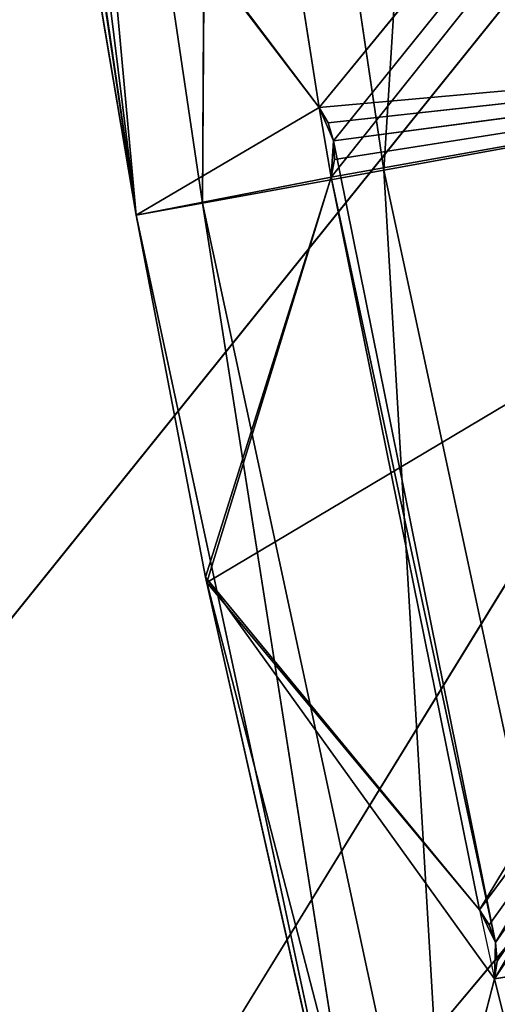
# Model space of a CAD drawing. Extents: x 186 to 416, y 0 to 124.
# Tile 720 of 1056: x 308.697 to 309.646, y 31.761 to 33.715. Entities that reach past the tile are written whole.
import ezdxf

# ---------------------------------------------------------------- set-up
doc = ezdxf.new("R2010")
doc.units = 0
doc.header["$LTSCALE"] = 25.4
doc.layers.get('0').update_dxf_attribs({"color": 13, "linetype": 'CONTINUOUS'})

# ---------------------------------------------------------------- blocks, each defined once
blk = doc.blocks.new('PILLS-I-PLAFON-8266-8272_0')
at = {"color": 250}
for p, q in [((123.3948, 30.1596, 91.993), (139.85, 30.1596, 71.5607)), ((123.3948, 30.1596, 91.993), (139.85, 30.1596, 71.5607)), ((122.9289, 29.1596, 94.3556), (129.0428, 29.1596, 87.0932)), ((122.9289, 29.1596, 94.3556), (129.0428, 29.1596, 87.0932)), ((122.9289, 29.1596, 94.3556), (128.0689, 29.1596, 86.0117)), ((122.9289, 29.1596, 94.3556), (128.0689, 29.1596, 86.0117))]:
    blk.add_line(p, q, dxfattribs=at)
at = {"color": 0}
for p, q in [((124.8349, 14.4164, 90.7562), (124.3429, 14.2825, 90.8455)), ((124.8349, 14.4164, 90.7562), (124.3429, 14.2825, 90.8455)), ((124.4923, 14.4164, 88.4514), (124.3429, 14.2825, 90.8455)), ((124.4923, 14.4164, 88.4514), (124.3429, 14.2825, 90.8455)), ((124.3429, 14.2825, 90.8455), (123.9828, 13.9164, 90.9109)), ((124.3429, 14.2825, 90.8455), (123.9828, 13.9164, 90.9109)), ((123.9956, 14.2825, 88.509), (123.9828, 13.9164, 90.9109)), ((123.9956, 14.2825, 88.509), (123.9828, 13.9164, 90.9109)), ((124.3429, 14.2825, 90.8455), (123.9956, 14.2825, 88.509)), ((124.3429, 14.2825, 90.8455), (123.9956, 14.2825, 88.509)), ((124.8392, 14.2825, 93.155), (124.3429, 14.2825, 90.8455)), ((124.3429, 14.2825, 90.8455), (124.484, 13.9164, 93.2433)), ((124.3429, 14.2825, 90.8455), (124.484, 13.9164, 93.2433)), ((124.8392, 14.2825, 93.155), (124.3429, 14.2825, 90.8455)), ((123.9828, 13.9164, 90.9109), (123.632, 13.9164, 88.5512)), ((123.632, 13.9164, 88.5512), (123.851, 13.4164, 90.9349)), ((123.632, 13.9164, 88.5512), (123.851, 13.4164, 90.9349)), ((123.9828, 13.9164, 90.9109), (123.632, 13.9164, 88.5512)), ((123.9828, 13.9164, 90.9109), (123.851, 13.4164, 90.9349)), ((123.9828, 13.9164, 90.9109), (123.851, 13.4164, 90.9349)), ((124.484, 13.9164, 93.2433), (123.9828, 13.9164, 90.9109)), ((123.9828, 13.9164, 90.9109), (124.354, 13.4164, 93.2757)), ((123.9828, 13.9164, 90.9109), (124.354, 13.4164, 93.2757)), ((124.484, 13.9164, 93.2433), (123.9828, 13.9164, 90.9109)), ((123.3348, 7.4164, 86.7776), (123.851, 13.4164, 90.9349)), ((123.3348, 7.4164, 86.7776), (123.851, 13.4164, 90.9349)), ((123.851, 13.4164, 90.9349), (123.4823, 7.4164, 88.4205)), ((123.851, 13.4164, 90.9349), (123.4823, 7.4164, 88.4205)), ((123.851, 13.4164, 90.9349), (123.4989, 13.4164, 88.5666)), ((123.851, 13.4164, 90.9349), (123.4989, 13.4164, 88.5666)), ((123.6994, 7.4164, 90.0382), (123.851, 13.4164, 90.9349)), ((123.6994, 7.4164, 90.0382), (123.851, 13.4164, 90.9349)), ((123.851, 7.4164, 90.9349), (123.851, 13.4164, 90.9349)), ((123.851, 7.4164, 90.9349), (123.851, 13.4164, 90.9349)), ((123.851, 7.4164, 90.9349), (124.354, 13.4164, 93.2757)), ((124.354, 13.4164, 93.2757), (123.851, 13.4164, 90.9349)), ((123.851, 7.4164, 90.9349), (124.354, 13.4164, 93.2757)), ((124.354, 13.4164, 93.2757), (123.851, 13.4164, 90.9349)), ((123.9887, 7.4164, 91.6532), (124.354, 13.4164, 93.2757)), ((123.9887, 7.4164, 91.6532), (124.354, 13.4164, 93.2757)), ((123.9887, 7.4164, 91.6532), (125.006, 13.4164, 95.5794)), ((123.9887, 7.4164, 91.6532), (125.006, 13.4164, 95.5794)), ((123.6994, 7.4164, 90.0382), (123.851, 7.4164, 90.9349)), ((124.2143, 7.4164, 90.7212), (123.6994, 7.2941, 90.0382)), ((124.2143, 7.4164, 90.7212), (123.6994, 7.2941, 90.0382)), ((124.2143, 7.4164, 90.7212), (123.6994, 7.4164, 90.0382)), ((123.6994, 7.4164, 90.0382), (123.851, 7.4164, 90.9349)), ((124.2143, 7.4164, 90.7212), (123.6994, 7.4164, 90.0382)), ((123.851, 7.4164, 90.9349), (123.9887, 7.4164, 91.6532)), ((123.851, 7.4164, 90.9349), (123.9887, 7.4164, 91.6532)), ((123.851, 7.4164, 90.9349), (124.2385, 7.4164, 90.8593)), ((123.851, 7.4164, 90.9349), (124.2385, 7.4164, 90.8593)), ((123.851, 7.4164, 90.9349), (124.2143, 7.4164, 90.7212)), ((123.851, 7.4164, 90.9349), (124.2143, 7.4164, 90.7212)), ((123.9887, 7.4164, 91.6532), (124.3516, 7.4164, 93.266)), ((124.5329, 7.4164, 92.3137), (123.9887, 7.2941, 91.6532)), ((124.5329, 7.4164, 92.3137), (123.9887, 7.2941, 91.6532)), ((124.5329, 7.4164, 92.3137), (123.9887, 7.4164, 91.6532)), ((123.9887, 7.2941, 91.6532), (123.9887, 7.4164, 91.6532)), ((123.9887, 7.4164, 91.6532), (124.3516, 7.4164, 93.266)), ((123.9887, 7.4164, 91.6532), (124.5631, 7.4164, 92.4506)), ((123.9887, 7.4164, 91.6532), (124.5631, 7.4164, 92.4506)), ((124.5329, 7.4164, 92.3137), (123.9887, 7.4164, 91.6532)), ((124.2385, 7.2941, 90.8593), (123.9887, 7.4164, 91.6532)), ((123.9887, 7.4164, 91.6532), (124.2385, 7.4164, 90.8593)), ((124.2385, 7.2941, 90.8593), (123.9887, 7.4164, 91.6532)), ((123.9887, 7.2941, 91.6532), (123.9887, 7.4164, 91.6532)), ((123.9887, 7.4164, 91.6532), (124.2385, 7.4164, 90.8593)), ((124.2143, 7.2941, 90.7212), (124.2432, 7.4164, 90.7873)), ((124.2432, 7.4164, 90.7873), (124.2143, 7.4164, 90.7212)), ((124.2143, 7.4164, 90.7212), (124.2143, 7.2941, 90.7212)), ((124.2385, 7.4164, 90.8593), (124.2143, 7.4164, 90.7212)), ((124.2432, 7.2941, 90.7873), (124.2385, 7.4164, 90.8593)), ((124.2385, 7.4164, 90.8593), (124.2432, 7.4164, 90.7873)), ((124.2385, 7.4164, 90.8593), (124.2385, 7.2941, 90.8593)), ((124.2432, 7.2941, 90.7873), (124.2432, 7.4164, 90.7873)), ((124.5631, 7.2941, 92.4506), (124.3516, 7.4164, 93.266)), ((124.3516, 7.4164, 93.266), (124.5631, 7.4164, 92.4506)), ((124.5631, 7.2941, 92.4506), (124.3516, 7.4164, 93.266)), ((124.3516, 7.4164, 93.266), (124.5631, 7.4164, 92.4506)), ((124.5329, 7.2941, 92.3137), (124.5647, 7.4164, 92.3784)), ((124.5647, 7.4164, 92.3784), (124.5329, 7.4164, 92.3137)), ((124.5329, 7.4164, 92.3137), (124.5329, 7.2941, 92.3137)), ((124.5329, 7.4164, 92.3137), (124.5631, 7.4164, 92.4506)), ((124.5647, 7.2941, 92.3784), (124.5631, 7.4164, 92.4506)), ((124.5631, 7.4164, 92.4506), (124.5647, 7.4164, 92.3784)), ((124.5631, 7.4164, 92.4506), (124.5631, 7.2941, 92.4506)), ((124.5647, 7.2941, 92.3784), (124.5647, 7.4164, 92.3784)), ((124.2143, 7.2941, 90.7212), (123.6994, 7.2941, 90.0382)), ((124.2143, 7.2941, 90.7212), (123.6994, 7.2941, 90.0382)), ((123.9887, 7.2941, 91.6532), (124.5329, 7.2941, 92.3137)), ((123.9887, 7.2941, 91.6532), (124.2385, 7.2941, 90.8593)), ((123.9887, 7.2941, 91.6532), (124.5329, 7.2941, 92.3137)), ((123.9887, 7.2941, 91.6532), (124.2385, 7.2941, 90.8593)), ((129.1248, 7.2941, 84.7305), (124.2143, 7.2941, 90.7212)), ((129.1248, 7.2941, 84.7305), (124.2143, 7.2941, 90.7212)), ((124.2432, 7.2941, 90.7873), (124.2143, 7.2941, 90.7212)), ((124.2385, 7.2941, 90.8593), (124.5329, 7.2941, 92.3137)), ((124.2385, 7.2941, 90.8593), (124.5329, 7.2941, 92.3137)), ((124.2385, 7.2941, 90.8593), (124.5647, 7.2941, 92.3784)), ((124.2385, 7.2941, 90.8593), (124.5647, 7.2941, 92.3784)), ((124.2385, 7.2941, 90.8593), (124.2432, 7.2941, 90.7873)), ((124.2432, 7.2941, 90.7873), (124.5647, 7.2941, 92.3784)), ((124.2432, 7.2941, 90.7873), (124.5647, 7.2941, 92.3784)), ((124.2432, 7.2941, 90.7873), (129.1248, 7.2941, 84.7305)), ((124.2432, 7.2941, 90.7873), (129.1248, 7.2941, 84.7305)), ((124.3516, 7.2941, 93.266), (124.5631, 7.2941, 92.4506)), ((124.3516, 7.2941, 93.266), (124.5631, 7.2941, 92.4506)), ((124.5647, 7.2941, 92.3784), (124.5329, 7.2941, 92.3137)), ((124.5631, 7.2941, 92.4506), (138.4654, 7.2941, 90.1486)), ((124.5631, 7.2941, 92.4506), (138.4654, 7.2941, 90.1486)), ((124.5631, 7.2941, 92.4506), (129.1248, 7.2941, 84.7305)), ((124.5631, 7.2941, 92.4506), (129.1248, 7.2941, 84.7305)), ((124.5631, 7.2941, 92.4506), (124.5647, 7.2941, 92.3784)), ((129.1248, 7.2941, 84.7305), (124.5647, 7.2941, 92.3784)), ((129.1248, 7.2941, 84.7305), (124.5647, 7.2941, 92.3784))]:
    blk.add_line(p, q, dxfattribs=at)
at = {"color": 7}
for p, q in [((123.7009, 7.0619, 90.0479), (124.2143, 7.0619, 90.7212)), ((124.2143, 2.021, 90.7212), (123.7009, 7.0619, 90.0479)), ((124.2143, 2.021, 90.7212), (123.7009, 7.0619, 90.0479)), ((123.7009, 7.0619, 90.0479), (124.2143, 7.0619, 90.7212)), ((123.9909, 7.0619, 91.6641), (124.2385, 7.0619, 90.8593)), ((123.9909, 7.0619, 91.6641), (124.5329, 7.0619, 92.3137)), ((124.5329, 2.0214, 92.3137), (123.9909, 7.0619, 91.6641)), ((123.9909, 7.0619, 91.6641), (123.9909, 2.4164, 91.6641)), ((124.5329, 2.0214, 92.3137), (123.9909, 7.0619, 91.6641)), ((123.9909, 7.0619, 91.6641), (124.5329, 7.0619, 92.3137)), ((123.9909, 2.4164, 91.6641), (124.2385, 7.0619, 90.8593)), ((123.9909, 2.4164, 91.6641), (124.2385, 7.0619, 90.8593)), ((123.9909, 7.0619, 91.6641), (123.9909, 2.4164, 91.6641)), ((123.9909, 7.0619, 91.6641), (124.2385, 7.0619, 90.8593)), ((124.2143, 7.0619, 90.7212), (124.2432, 7.0619, 90.7873)), ((129.1248, 7.0619, 84.7305), (124.2143, 7.0619, 90.7212)), ((129.1248, 7.0619, 84.7305), (124.2143, 7.0619, 90.7212)), ((124.2143, 7.0619, 90.7212), (124.2432, 7.0619, 90.7873)), ((124.2143, 7.0619, 90.7212), (124.2324, 2.0086, 90.7517)), ((124.2143, 7.0619, 90.7212), (124.2324, 2.0086, 90.7517)), ((124.2143, 7.0619, 90.7212), (124.2143, 2.021, 90.7212)), ((124.2143, 7.0619, 90.7212), (124.2143, 2.021, 90.7212)), ((124.2432, 7.0619, 90.7873), (124.2324, 2.0086, 90.7517)), ((124.2432, 7.0619, 90.7873), (124.2324, 2.0086, 90.7517)), ((124.2432, 7.0619, 90.7873), (124.2385, 7.0619, 90.8593)), ((124.2385, 7.0619, 90.8593), (129.1248, 7.0619, 84.7305)), ((124.5329, 7.0619, 92.3137), (124.2385, 7.0619, 90.8593)), ((124.5329, 7.0619, 92.3137), (124.2385, 7.0619, 90.8593)), ((124.2385, 7.0619, 90.8593), (129.1248, 7.0619, 84.7305)), ((124.2385, 7.0619, 90.8593), (124.2385, 2.0216, 90.8593)), ((124.2385, 7.0619, 90.8593), (124.2385, 2.0216, 90.8593)), ((124.2385, 7.0619, 90.8593), (124.2451, 2.0089, 90.8245)), ((124.2385, 7.0619, 90.8593), (124.2451, 2.0089, 90.8245)), ((124.2432, 7.0619, 90.7873), (124.2385, 7.0619, 90.8593)), ((124.2432, 7.0619, 90.7873), (129.1248, 7.0619, 84.7305)), ((124.2432, 7.0619, 90.7873), (129.1248, 7.0619, 84.7305)), ((124.2432, 7.0619, 90.7873), (124.2451, 2.0089, 90.8245)), ((124.2432, 7.0619, 90.7873), (124.2451, 2.0089, 90.8245)), ((124.2432, 7.0619, 90.7873), (124.2432, 2.0042, 90.7873)), ((124.2432, 7.0619, 90.7873), (124.2432, 2.0042, 90.7873)), ((124.5631, 7.0619, 92.4506), (124.3516, 7.0619, 93.266)), ((124.3516, 2.4164, 93.266), (124.5631, 7.0619, 92.4506)), ((124.3516, 2.4164, 93.266), (124.5631, 7.0619, 92.4506)), ((124.5631, 7.0619, 92.4506), (124.3516, 7.0619, 93.266)), ((124.5329, 7.0619, 92.3137), (129.1248, 7.0619, 84.7305)), ((124.5329, 7.0619, 92.3137), (129.1248, 7.0619, 84.7305)), ((124.5329, 7.0619, 92.3137), (124.5647, 7.0619, 92.3784)), ((124.5329, 7.0619, 92.3137), (124.5647, 7.0619, 92.3784)), ((124.5329, 7.0619, 92.3137), (124.5523, 2.0089, 92.3434)), ((124.5329, 7.0619, 92.3137), (124.5523, 2.0089, 92.3434)), ((124.5329, 7.0619, 92.3137), (124.5329, 2.0214, 92.3137)), ((124.5329, 7.0619, 92.3137), (124.5329, 2.0214, 92.3137)), ((124.5647, 7.0619, 92.3784), (124.5523, 2.0089, 92.3434)), ((124.5647, 7.0619, 92.3784), (124.5523, 2.0089, 92.3434)), ((124.5647, 7.0619, 92.3784), (124.5631, 7.0619, 92.4506)), ((124.5631, 7.0619, 92.4506), (129.1248, 7.0619, 84.7305)), ((124.5631, 7.0619, 92.4506), (129.1248, 7.0619, 84.7305)), ((124.5631, 7.0619, 92.4506), (138.4654, 7.0619, 90.1486)), ((124.5631, 7.0619, 92.4506), (138.4654, 7.0619, 90.1486)), ((124.5631, 7.0619, 92.4506), (124.5631, 2.022, 92.4506)), ((124.5631, 7.0619, 92.4506), (124.5631, 2.022, 92.4506)), ((124.5631, 7.0619, 92.4506), (124.5682, 2.0093, 92.4155)), ((124.5631, 7.0619, 92.4506), (124.5682, 2.0093, 92.4155)), ((124.5647, 7.0619, 92.3784), (124.5631, 7.0619, 92.4506)), ((124.5647, 7.0619, 92.3784), (129.1248, 7.0619, 84.7305)), ((124.5647, 7.0619, 92.3784), (129.1248, 7.0619, 84.7305)), ((124.5647, 7.0619, 92.3784), (124.5682, 2.0093, 92.4155)), ((124.5647, 7.0619, 92.3784), (124.5682, 2.0093, 92.4155)), ((124.5647, 7.0619, 92.3784), (124.5647, 2.0045, 92.3784)), ((124.5647, 7.0619, 92.3784), (124.5647, 2.0045, 92.3784)), ((124.2143, 2.021, 90.7212), (123.7009, 2.4164, 90.0479)), ((124.2143, 2.021, 90.7212), (123.7009, 2.4164, 90.0479)), ((123.9909, 2.4164, 91.6641), (124.2385, 2.0216, 90.8593)), ((125.8188, 0.4164, 90.5775), (123.9909, 2.4164, 91.6641)), ((125.8188, 0.4164, 90.5775), (123.9909, 2.4164, 91.6641)), ((124.5329, 2.0214, 92.3137), (123.9909, 2.4164, 91.6641)), ((124.5329, 2.0214, 92.3137), (123.9909, 2.4164, 91.6641)), ((123.9909, 2.4164, 91.6641), (124.2385, 2.0216, 90.8593)), ((124.3516, 2.4164, 93.266), (124.5631, 2.022, 92.4506)), ((124.3516, 2.4164, 93.266), (124.5631, 2.022, 92.4506)), ((124.2143, 2.021, 90.7212), (123.9841, 2.0213, 89.2553)), ((124.2143, 2.021, 90.7212), (123.9841, 2.0213, 89.2553)), ((124.2324, 2.0086, 90.7517), (124.2143, 2.021, 90.7212)), ((124.2143, 2.021, 90.7212), (125.8188, 0.4164, 90.5775)), ((124.2143, 2.021, 90.7212), (125.8188, 0.4164, 90.5775)), ((124.2324, 2.0086, 90.7517), (124.2143, 2.021, 90.7212)), ((125.8188, 0.4164, 90.5775), (124.2385, 2.0216, 90.8593)), ((124.2385, 2.0216, 90.8593), (124.2451, 2.0089, 90.8245)), ((125.8188, 0.4164, 90.5775), (124.2385, 2.0216, 90.8593)), ((124.2385, 2.0216, 90.8593), (124.2451, 2.0089, 90.8245)), ((125.8188, 0.4164, 90.5775), (124.5329, 2.0214, 92.3137)), ((125.8188, 0.4164, 90.5775), (124.5329, 2.0214, 92.3137)), ((124.5523, 2.0089, 92.3434), (124.5329, 2.0214, 92.3137)), ((124.5523, 2.0089, 92.3434), (124.5329, 2.0214, 92.3137)), ((124.5631, 2.022, 92.4506), (124.9212, 2.0218, 93.8906)), ((124.5631, 2.022, 92.4506), (124.9212, 2.0218, 93.8906)), ((124.5631, 2.022, 92.4506), (125.8188, 0.4164, 90.5775)), ((124.5631, 2.022, 92.4506), (124.5682, 2.0093, 92.4155)), ((124.5631, 2.022, 92.4506), (125.8188, 0.4164, 90.5775)), ((124.5631, 2.022, 92.4506), (124.5682, 2.0093, 92.4155)), ((124.2432, 2.0042, 90.7873), (124.2324, 2.0086, 90.7517)), ((124.2324, 2.0086, 90.7517), (125.8188, 0.4164, 90.5775)), ((124.2324, 2.0086, 90.7517), (125.8188, 0.4164, 90.5775)), ((124.2432, 2.0042, 90.7873), (124.2324, 2.0086, 90.7517)), ((124.2451, 2.0089, 90.8245), (124.2432, 2.0042, 90.7873)), ((124.2451, 2.0089, 90.8245), (124.2432, 2.0042, 90.7873)), ((124.2432, 2.0042, 90.7873), (125.8188, 0.4164, 90.5775)), ((124.2432, 2.0042, 90.7873), (125.8188, 0.4164, 90.5775)), ((125.8188, 0.4164, 90.5775), (124.2451, 2.0089, 90.8245)), ((125.8188, 0.4164, 90.5775), (124.2451, 2.0089, 90.8245)), ((124.5647, 2.0045, 92.3784), (124.5523, 2.0089, 92.3434)), ((124.5523, 2.0089, 92.3434), (125.8188, 0.4164, 90.5775)), ((124.5523, 2.0089, 92.3434), (125.8188, 0.4164, 90.5775)), ((124.5647, 2.0045, 92.3784), (124.5523, 2.0089, 92.3434)), ((124.5682, 2.0093, 92.4155), (124.5647, 2.0045, 92.3784)), ((124.5682, 2.0093, 92.4155), (124.5647, 2.0045, 92.3784)), ((124.5647, 2.0045, 92.3784), (125.8188, 0.4164, 90.5775)), ((124.5647, 2.0045, 92.3784), (125.8188, 0.4164, 90.5775)), ((124.5682, 2.0093, 92.4155), (125.8188, 0.4164, 90.5775)), ((124.5682, 2.0093, 92.4155), (125.8188, 0.4164, 90.5775))]:
    blk.add_line(p, q, dxfattribs=at)
at = {"color": 250}
mesh = blk.add_polyface(dxfattribs=at)
corners = [(123.3948, 30.1596, 91.993), (139.85, 30.1596, 71.5607), (122.8459, 30.1596, 88.5777)]
mesh.append_faces([[corners[k] for k in face] for face in [(0, 1, 2)]], dxfattribs={"color": 250})
mesh = blk.add_polyface(dxfattribs=at)
corners = [(124.252, 30.1596, 95.3442), (139.85, 30.1596, 71.5607), (123.3948, 30.1596, 91.993)]
mesh.append_faces([[corners[k] for k in face] for face in [(0, 1, 2)]], dxfattribs={"color": 250})
mesh = blk.add_polyface(dxfattribs=at)
corners = [(123.5199, 30.0074, 95.5674), (124.252, 30.1596, 95.3442), (123.3948, 30.1596, 91.993)]
mesh.append_faces([[corners[k] for k in face] for face in [(0, 1, 2)]], dxfattribs={"color": 250})
mesh = blk.add_polyface(dxfattribs=at)
corners = [(125.4104, 30.1596, 98.6036), (139.85, 30.1596, 71.5607), (124.252, 30.1596, 95.3442)]
mesh.append_faces([[corners[k] for k in face] for face in [(0, 1, 2)]], dxfattribs={"color": 250})
mesh = blk.add_polyface(dxfattribs=at)
corners = [(122.9289, 29.1596, 94.3556), (121.9336, 29.1596, 89.3522), (128.0689, 29.1596, 86.0117)]
mesh.append_faces([[corners[k] for k in face] for face in [(0, 1, 2)]], dxfattribs={"color": 250})
mesh = blk.add_polyface(dxfattribs=at)
corners = [(124.5687, 29.1596, 99.1863), (122.9289, 29.1596, 94.3556), (129.0428, 29.1596, 87.0932)]
mesh.append_faces([[corners[k] for k in face] for face in [(0, 1, 2)]], dxfattribs={"color": 250})
mesh = blk.add_polyface(dxfattribs=at)
corners = [(122.9289, 29.1596, 94.3556), (128.0689, 29.1596, 86.0117), (129.0428, 29.1596, 87.0932)]
mesh.append_faces([[corners[k] for k in face] for face in [(0, 1, 2)]], dxfattribs={"color": 250})
at = {"color": 0}
mesh = blk.add_polyface(dxfattribs=at)
corners = [(124.3429, 14.2825, 90.8455), (124.4923, 14.4164, 88.4514), (123.9956, 14.2825, 88.509)]
mesh.append_faces([[corners[k] for k in face] for face in [(0, 1, 2)]], dxfattribs={"color": 0})
mesh = blk.add_polyface(dxfattribs=at)
corners = [(146.6314, 14.4164, 105.7541), (124.3572, 14.4164, 81.4718), (124.2529, 14.4164, 83.7996)]
mesh.append_faces([[corners[k] for k in face] for face in [(0, 1, 2)]], dxfattribs={"color": 0})
mesh = blk.add_polyface(dxfattribs=at)
corners = [(146.6314, 14.4164, 105.7541), (124.2529, 14.4164, 83.7996), (124.298, 14.4164, 86.1293)]
mesh.append_faces([[corners[k] for k in face] for face in [(0, 1, 2)]], dxfattribs={"color": 0})
mesh = blk.add_polyface(dxfattribs=at)
corners = [(146.6314, 14.4164, 105.7541), (124.298, 14.4164, 86.1293), (124.4923, 14.4164, 88.4514)]
mesh.append_faces([[corners[k] for k in face] for face in [(0, 1, 2)]], dxfattribs={"color": 0})
mesh = blk.add_polyface(dxfattribs=at)
corners = [(124.8392, 14.2825, 93.155), (124.8349, 14.4164, 90.7562), (124.3429, 14.2825, 90.8455)]
mesh.append_faces([[corners[k] for k in face] for face in [(0, 1, 2)]], dxfattribs={"color": 0})
mesh = blk.add_polyface(dxfattribs=at)
corners = [(124.3429, 14.2825, 90.8455), (124.8349, 14.4164, 90.7562), (124.4923, 14.4164, 88.4514)]
mesh.append_faces([[corners[k] for k in face] for face in [(0, 1, 2)]], dxfattribs={"color": 0})
mesh = blk.add_polyface(dxfattribs=at)
corners = [(146.6314, 14.4164, 105.7541), (124.6104, 14.4164, 79.1555), (124.3572, 14.4164, 81.4718)]
mesh.append_faces([[corners[k] for k in face] for face in [(0, 1, 2)]], dxfattribs={"color": 0})
mesh = blk.add_polyface(dxfattribs=at)
corners = [(146.6314, 14.4164, 105.7541), (124.4923, 14.4164, 88.4514), (124.8349, 14.4164, 90.7562)]
mesh.append_faces([[corners[k] for k in face] for face in [(0, 1, 2)]], dxfattribs={"color": 0})
mesh = blk.add_polyface(dxfattribs=at)
corners = [(123.9828, 13.9164, 90.9109), (123.9956, 14.2825, 88.509), (123.632, 13.9164, 88.5512)]
mesh.append_faces([[corners[k] for k in face] for face in [(0, 1, 2)]], dxfattribs={"color": 0})
mesh = blk.add_polyface(dxfattribs=at)
corners = [(124.484, 13.9164, 93.2433), (124.3429, 14.2825, 90.8455), (123.9828, 13.9164, 90.9109)]
mesh.append_faces([[corners[k] for k in face] for face in [(0, 1, 2)]], dxfattribs={"color": 0})
mesh = blk.add_polyface(dxfattribs=at)
corners = [(123.9828, 13.9164, 90.9109), (124.3429, 14.2825, 90.8455), (123.9956, 14.2825, 88.509)]
mesh.append_faces([[corners[k] for k in face] for face in [(0, 1, 2)]], dxfattribs={"color": 0})
mesh = blk.add_polyface(dxfattribs=at)
corners = [(124.484, 13.9164, 93.2433), (124.8392, 14.2825, 93.155), (124.3429, 14.2825, 90.8455)]
mesh.append_faces([[corners[k] for k in face] for face in [(0, 1, 2)]], dxfattribs={"color": 0})
mesh = blk.add_polyface(dxfattribs=at)
corners = [(123.632, 13.9164, 88.5512), (123.4989, 13.4164, 88.5666), (123.851, 13.4164, 90.9349)]
mesh.append_faces([[corners[k] for k in face] for face in [(0, 1, 2)]], dxfattribs={"color": 0})
mesh = blk.add_polyface(dxfattribs=at)
corners = [(123.632, 13.9164, 88.5512), (123.851, 13.4164, 90.9349), (123.9828, 13.9164, 90.9109)]
mesh.append_faces([[corners[k] for k in face] for face in [(0, 1, 2)]], dxfattribs={"color": 0})
mesh = blk.add_polyface(dxfattribs=at)
corners = [(123.9828, 13.9164, 90.9109), (123.851, 13.4164, 90.9349), (124.354, 13.4164, 93.2757)]
mesh.append_faces([[corners[k] for k in face] for face in [(0, 1, 2)]], dxfattribs={"color": 0})
mesh = blk.add_polyface(dxfattribs=at)
corners = [(123.9828, 13.9164, 90.9109), (124.354, 13.4164, 93.2757), (124.484, 13.9164, 93.2433)]
mesh.append_faces([[corners[k] for k in face] for face in [(0, 1, 2)]], dxfattribs={"color": 0})
mesh = blk.add_polyface(dxfattribs=at)
corners = [(123.4989, 13.4164, 88.5666), (123.3348, 7.4164, 86.7776), (123.851, 13.4164, 90.9349)]
mesh.append_faces([[corners[k] for k in face] for face in [(0, 1, 2)]], dxfattribs={"color": 0})
mesh = blk.add_polyface(dxfattribs=at)
corners = [(123.851, 13.4164, 90.9349), (123.3348, 7.4164, 86.7776), (123.4823, 7.4164, 88.4205)]
mesh.append_faces([[corners[k] for k in face] for face in [(0, 1, 2)]], dxfattribs={"color": 0})
mesh = blk.add_polyface(dxfattribs=at)
corners = [(123.851, 13.4164, 90.9349), (123.4823, 7.4164, 88.4205), (123.6994, 7.4164, 90.0382)]
mesh.append_faces([[corners[k] for k in face] for face in [(0, 1, 2)]], dxfattribs={"color": 0})
mesh = blk.add_polyface(dxfattribs=at)
corners = [(123.851, 13.4164, 90.9349), (123.6994, 7.4164, 90.0382), (123.851, 7.4164, 90.9349)]
mesh.append_faces([[corners[k] for k in face] for face in [(0, 1, 2)]], dxfattribs={"color": 0})
mesh = blk.add_polyface(dxfattribs=at)
corners = [(123.851, 13.4164, 90.9349), (123.851, 7.4164, 90.9349), (124.354, 13.4164, 93.2757)]
mesh.append_faces([[corners[k] for k in face] for face in [(0, 1, 2)]], dxfattribs={"color": 0})
mesh = blk.add_polyface(dxfattribs=at)
corners = [(124.354, 13.4164, 93.2757), (123.851, 7.4164, 90.9349), (123.9887, 7.4164, 91.6532)]
mesh.append_faces([[corners[k] for k in face] for face in [(0, 1, 2)]], dxfattribs={"color": 0})
mesh = blk.add_polyface(dxfattribs=at)
corners = [(124.354, 13.4164, 93.2757), (123.9887, 7.4164, 91.6532), (125.006, 13.4164, 95.5794)]
mesh.append_faces([[corners[k] for k in face] for face in [(0, 1, 2)]], dxfattribs={"color": 0})
mesh = blk.add_polyface(dxfattribs=at)
corners = [(125.006, 13.4164, 95.5794), (123.9887, 7.4164, 91.6532), (124.3516, 7.4164, 93.266)]
mesh.append_faces([[corners[k] for k in face] for face in [(0, 1, 2)]], dxfattribs={"color": 0})
mesh = blk.add_polyface(dxfattribs=at)
corners = [(124.2143, 7.4164, 90.7212), (123.6994, 7.2941, 90.0382), (124.2143, 7.2941, 90.7212)]
mesh.append_faces([[corners[k] for k in face] for face in [(0, 1, 2)]], dxfattribs={"color": 0})
mesh = blk.add_polyface(dxfattribs=at)
corners = [(123.6994, 7.4164, 90.0382), (123.6994, 7.2941, 90.0382), (124.2143, 7.4164, 90.7212)]
mesh.append_faces([[corners[k] for k in face] for face in [(0, 1, 2)]], dxfattribs={"color": 0})
mesh = blk.add_polyface(dxfattribs=at)
corners = [(123.851, 7.4164, 90.9349), (123.6994, 7.4164, 90.0382), (124.2143, 7.4164, 90.7212)]
mesh.append_faces([[corners[k] for k in face] for face in [(0, 1, 2)]], dxfattribs={"color": 0})
mesh = blk.add_polyface(dxfattribs=at)
corners = [(123.9887, 7.4164, 91.6532), (123.851, 7.4164, 90.9349), (124.2385, 7.4164, 90.8593)]
mesh.append_faces([[corners[k] for k in face] for face in [(0, 1, 2)]], dxfattribs={"color": 0})
mesh = blk.add_polyface(dxfattribs=at)
corners = [(123.851, 7.4164, 90.9349), (124.2143, 7.4164, 90.7212), (124.2385, 7.4164, 90.8593)]
mesh.append_faces([[corners[k] for k in face] for face in [(0, 1, 2)]], dxfattribs={"color": 0})
mesh = blk.add_polyface(dxfattribs=at)
corners = [(124.5329, 7.4164, 92.3137), (123.9887, 7.2941, 91.6532), (124.5329, 7.2941, 92.3137)]
mesh.append_faces([[corners[k] for k in face] for face in [(0, 1, 2)]], dxfattribs={"color": 0})
mesh = blk.add_polyface(dxfattribs=at)
corners = [(123.9887, 7.4164, 91.6532), (123.9887, 7.2941, 91.6532), (124.5329, 7.4164, 92.3137)]
mesh.append_faces([[corners[k] for k in face] for face in [(0, 1, 2)]], dxfattribs={"color": 0})
mesh = blk.add_polyface(dxfattribs=at)
corners = [(124.3516, 7.4164, 93.266), (123.9887, 7.4164, 91.6532), (124.5631, 7.4164, 92.4506)]
mesh.append_faces([[corners[k] for k in face] for face in [(0, 1, 2)]], dxfattribs={"color": 0})
mesh = blk.add_polyface(dxfattribs=at)
corners = [(124.5631, 7.4164, 92.4506), (123.9887, 7.4164, 91.6532), (124.5329, 7.4164, 92.3137)]
mesh.append_faces([[corners[k] for k in face] for face in [(0, 1, 2)]], dxfattribs={"color": 0})
mesh = blk.add_polyface(dxfattribs=at)
corners = [(124.2385, 7.4164, 90.8593), (124.2385, 7.2941, 90.8593), (123.9887, 7.4164, 91.6532)]
mesh.append_faces([[corners[k] for k in face] for face in [(0, 1, 2)]], dxfattribs={"color": 0})
mesh = blk.add_polyface(dxfattribs=at)
corners = [(123.9887, 7.4164, 91.6532), (124.2385, 7.2941, 90.8593), (123.9887, 7.2941, 91.6532)]
mesh.append_faces([[corners[k] for k in face] for face in [(0, 1, 2)]], dxfattribs={"color": 0})
mesh = blk.add_polyface(dxfattribs=at)
corners = [(124.5631, 7.4164, 92.4506), (124.5631, 7.2941, 92.4506), (124.3516, 7.4164, 93.266)]
mesh.append_faces([[corners[k] for k in face] for face in [(0, 1, 2)]], dxfattribs={"color": 0})
mesh = blk.add_polyface(dxfattribs=at)
corners = [(124.3516, 7.4164, 93.266), (124.5631, 7.2941, 92.4506), (124.3516, 7.2941, 93.266)]
mesh.append_faces([[corners[k] for k in face] for face in [(0, 1, 2)]], dxfattribs={"color": 0})
mesh = blk.add_polyface(dxfattribs=at)
corners = [(124.2143, 7.2941, 90.7212), (123.6994, 7.2941, 90.0382), (129.1248, 7.2941, 84.7305)]
mesh.append_faces([[corners[k] for k in face] for face in [(0, 1, 2)]], dxfattribs={"color": 0})
mesh = blk.add_polyface(dxfattribs=at)
corners = [(124.5329, 7.2941, 92.3137), (123.9887, 7.2941, 91.6532), (124.2385, 7.2941, 90.8593)]
mesh.append_faces([[corners[k] for k in face] for face in [(0, 1, 2)]], dxfattribs={"color": 0})
mesh = blk.add_polyface(dxfattribs=at)
corners = [(124.2432, 7.2941, 90.7873), (124.2143, 7.2941, 90.7212), (129.1248, 7.2941, 84.7305)]
mesh.append_faces([[corners[k] for k in face] for face in [(0, 1, 2)]], dxfattribs={"color": 0})
mesh = blk.add_polyface(dxfattribs=at)
corners = [(124.5647, 7.2941, 92.3784), (124.5329, 7.2941, 92.3137), (124.2385, 7.2941, 90.8593)]
mesh.append_faces([[corners[k] for k in face] for face in [(0, 1, 2)]], dxfattribs={"color": 0})
mesh = blk.add_polyface(dxfattribs=at)
corners = [(124.5647, 7.2941, 92.3784), (124.2385, 7.2941, 90.8593), (124.2432, 7.2941, 90.7873)]
mesh.append_faces([[corners[k] for k in face] for face in [(0, 1, 2)]], dxfattribs={"color": 0})
mesh = blk.add_polyface(dxfattribs=at)
corners = [(124.5647, 7.2941, 92.3784), (124.2432, 7.2941, 90.7873), (129.1248, 7.2941, 84.7305)]
mesh.append_faces([[corners[k] for k in face] for face in [(0, 1, 2)]], dxfattribs={"color": 0})
mesh = blk.add_polyface(dxfattribs=at)
corners = [(124.3516, 7.2941, 93.266), (124.5631, 7.2941, 92.4506), (138.4654, 7.2941, 90.1486)]
mesh.append_faces([[corners[k] for k in face] for face in [(0, 1, 2)]], dxfattribs={"color": 0})
mesh = blk.add_polyface(dxfattribs=at)
corners = [(124.9212, 7.2941, 93.8906), (124.3516, 7.2941, 93.266), (138.4654, 7.2941, 90.1486)]
mesh.append_faces([[corners[k] for k in face] for face in [(0, 1, 2)]], dxfattribs={"color": 0})
mesh = blk.add_polyface(dxfattribs=at)
corners = [(124.5631, 7.2941, 92.4506), (129.1248, 7.2941, 84.7305), (138.4654, 7.2941, 90.1486)]
mesh.append_faces([[corners[k] for k in face] for face in [(0, 1, 2)]], dxfattribs={"color": 0})
mesh = blk.add_polyface(dxfattribs=at)
corners = [(124.5631, 7.2941, 92.4506), (124.5647, 7.2941, 92.3784), (129.1248, 7.2941, 84.7305)]
mesh.append_faces([[corners[k] for k in face] for face in [(0, 1, 2)]], dxfattribs={"color": 0})
at = {"color": 7}
mesh = blk.add_polyface(dxfattribs=at)
corners = [(124.2143, 7.0619, 90.7212), (129.1248, 7.0619, 84.7305), (123.7009, 7.0619, 90.0479)]
mesh.append_faces([[corners[k] for k in face] for face in [(0, 1, 2)]], dxfattribs={"color": 7})
mesh = blk.add_polyface(dxfattribs=at)
corners = [(123.7009, 7.0619, 90.0479), (123.7009, 2.4164, 90.0479), (124.2143, 2.021, 90.7212)]
mesh.append_faces([[corners[k] for k in face] for face in [(0, 1, 2)]], dxfattribs={"color": 7})
mesh = blk.add_polyface(dxfattribs=at)
corners = [(123.7009, 7.0619, 90.0479), (124.2143, 2.021, 90.7212), (124.2143, 7.0619, 90.7212)]
mesh.append_faces([[corners[k] for k in face] for face in [(0, 1, 2)]], dxfattribs={"color": 7})
mesh = blk.add_polyface(dxfattribs=at)
corners = [(124.5329, 7.0619, 92.3137), (124.2385, 7.0619, 90.8593), (123.9909, 7.0619, 91.6641)]
mesh.append_faces([[corners[k] for k in face] for face in [(0, 1, 2)]], dxfattribs={"color": 7})
mesh = blk.add_polyface(dxfattribs=at)
corners = [(123.9909, 7.0619, 91.6641), (123.9909, 2.4164, 91.6641), (124.5329, 2.0214, 92.3137)]
mesh.append_faces([[corners[k] for k in face] for face in [(0, 1, 2)]], dxfattribs={"color": 7})
mesh = blk.add_polyface(dxfattribs=at)
corners = [(123.9909, 7.0619, 91.6641), (124.5329, 2.0214, 92.3137), (124.5329, 7.0619, 92.3137)]
mesh.append_faces([[corners[k] for k in face] for face in [(0, 1, 2)]], dxfattribs={"color": 7})
mesh = blk.add_polyface(dxfattribs=at)
corners = [(124.2385, 7.0619, 90.8593), (124.2385, 2.0216, 90.8593), (123.9909, 2.4164, 91.6641)]
mesh.append_faces([[corners[k] for k in face] for face in [(0, 1, 2)]], dxfattribs={"color": 7})
mesh = blk.add_polyface(dxfattribs=at)
corners = [(124.2385, 7.0619, 90.8593), (123.9909, 2.4164, 91.6641), (123.9909, 7.0619, 91.6641)]
mesh.append_faces([[corners[k] for k in face] for face in [(0, 1, 2)]], dxfattribs={"color": 7})
mesh = blk.add_polyface(dxfattribs=at)
corners = [(124.2432, 7.0619, 90.7873), (129.1248, 7.0619, 84.7305), (124.2143, 7.0619, 90.7212)]
mesh.append_faces([[corners[k] for k in face] for face in [(0, 1, 2)]], dxfattribs={"color": 7})
mesh = blk.add_polyface(dxfattribs=at)
corners = [(124.2143, 7.0619, 90.7212), (124.2324, 2.0086, 90.7517), (124.2432, 7.0619, 90.7873)]
mesh.append_faces([[corners[k] for k in face] for face in [(0, 1, 2)]], dxfattribs={"color": 7})
mesh = blk.add_polyface(dxfattribs=at)
corners = [(124.2143, 7.0619, 90.7212), (124.2143, 2.021, 90.7212), (124.2324, 2.0086, 90.7517)]
mesh.append_faces([[corners[k] for k in face] for face in [(0, 1, 2)]], dxfattribs={"color": 7})
mesh = blk.add_polyface(dxfattribs=at)
corners = [(124.2432, 7.0619, 90.7873), (124.2324, 2.0086, 90.7517), (124.2432, 2.0042, 90.7873)]
mesh.append_faces([[corners[k] for k in face] for face in [(0, 1, 2)]], dxfattribs={"color": 7})
mesh = blk.add_polyface(dxfattribs=at)
corners = [(124.2385, 7.0619, 90.8593), (129.1248, 7.0619, 84.7305), (124.2432, 7.0619, 90.7873)]
mesh.append_faces([[corners[k] for k in face] for face in [(0, 1, 2)]], dxfattribs={"color": 7})
mesh = blk.add_polyface(dxfattribs=at)
corners = [(124.5329, 7.0619, 92.3137), (129.1248, 7.0619, 84.7305), (124.2385, 7.0619, 90.8593)]
mesh.append_faces([[corners[k] for k in face] for face in [(0, 1, 2)]], dxfattribs={"color": 7})
mesh = blk.add_polyface(dxfattribs=at)
corners = [(124.2385, 7.0619, 90.8593), (124.2451, 2.0089, 90.8245), (124.2385, 2.0216, 90.8593)]
mesh.append_faces([[corners[k] for k in face] for face in [(0, 1, 2)]], dxfattribs={"color": 7})
mesh = blk.add_polyface(dxfattribs=at)
corners = [(124.2432, 7.0619, 90.7873), (124.2451, 2.0089, 90.8245), (124.2385, 7.0619, 90.8593)]
mesh.append_faces([[corners[k] for k in face] for face in [(0, 1, 2)]], dxfattribs={"color": 7})
mesh = blk.add_polyface(dxfattribs=at)
corners = [(124.2432, 7.0619, 90.7873), (124.2432, 2.0042, 90.7873), (124.2451, 2.0089, 90.8245)]
mesh.append_faces([[corners[k] for k in face] for face in [(0, 1, 2)]], dxfattribs={"color": 7})
mesh = blk.add_polyface(dxfattribs=at)
corners = [(124.9212, 7.0619, 93.8906), (138.4654, 7.0619, 90.1486), (124.3516, 7.0619, 93.266)]
mesh.append_faces([[corners[k] for k in face] for face in [(0, 1, 2)]], dxfattribs={"color": 7})
mesh = blk.add_polyface(dxfattribs=at)
corners = [(124.3516, 7.0619, 93.266), (138.4654, 7.0619, 90.1486), (124.5631, 7.0619, 92.4506)]
mesh.append_faces([[corners[k] for k in face] for face in [(0, 1, 2)]], dxfattribs={"color": 7})
mesh = blk.add_polyface(dxfattribs=at)
corners = [(124.5631, 7.0619, 92.4506), (124.5631, 2.022, 92.4506), (124.3516, 2.4164, 93.266)]
mesh.append_faces([[corners[k] for k in face] for face in [(0, 1, 2)]], dxfattribs={"color": 7})
mesh = blk.add_polyface(dxfattribs=at)
corners = [(124.5631, 7.0619, 92.4506), (124.3516, 2.4164, 93.266), (124.3516, 7.0619, 93.266)]
mesh.append_faces([[corners[k] for k in face] for face in [(0, 1, 2)]], dxfattribs={"color": 7})
mesh = blk.add_polyface(dxfattribs=at)
corners = [(124.5647, 7.0619, 92.3784), (129.1248, 7.0619, 84.7305), (124.5329, 7.0619, 92.3137)]
mesh.append_faces([[corners[k] for k in face] for face in [(0, 1, 2)]], dxfattribs={"color": 7})
mesh = blk.add_polyface(dxfattribs=at)
corners = [(124.5329, 7.0619, 92.3137), (124.5523, 2.0089, 92.3434), (124.5647, 7.0619, 92.3784)]
mesh.append_faces([[corners[k] for k in face] for face in [(0, 1, 2)]], dxfattribs={"color": 7})
mesh = blk.add_polyface(dxfattribs=at)
corners = [(124.5329, 7.0619, 92.3137), (124.5329, 2.0214, 92.3137), (124.5523, 2.0089, 92.3434)]
mesh.append_faces([[corners[k] for k in face] for face in [(0, 1, 2)]], dxfattribs={"color": 7})
mesh = blk.add_polyface(dxfattribs=at)
corners = [(124.5647, 7.0619, 92.3784), (124.5523, 2.0089, 92.3434), (124.5647, 2.0045, 92.3784)]
mesh.append_faces([[corners[k] for k in face] for face in [(0, 1, 2)]], dxfattribs={"color": 7})
mesh = blk.add_polyface(dxfattribs=at)
corners = [(124.5631, 7.0619, 92.4506), (129.1248, 7.0619, 84.7305), (124.5647, 7.0619, 92.3784)]
mesh.append_faces([[corners[k] for k in face] for face in [(0, 1, 2)]], dxfattribs={"color": 7})
mesh = blk.add_polyface(dxfattribs=at)
corners = [(124.5631, 7.0619, 92.4506), (138.4654, 7.0619, 90.1486), (129.1248, 7.0619, 84.7305)]
mesh.append_faces([[corners[k] for k in face] for face in [(0, 1, 2)]], dxfattribs={"color": 7})
mesh = blk.add_polyface(dxfattribs=at)
corners = [(124.5631, 7.0619, 92.4506), (124.5682, 2.0093, 92.4155), (124.5631, 2.022, 92.4506)]
mesh.append_faces([[corners[k] for k in face] for face in [(0, 1, 2)]], dxfattribs={"color": 7})
mesh = blk.add_polyface(dxfattribs=at)
corners = [(124.5647, 7.0619, 92.3784), (124.5682, 2.0093, 92.4155), (124.5631, 7.0619, 92.4506)]
mesh.append_faces([[corners[k] for k in face] for face in [(0, 1, 2)]], dxfattribs={"color": 7})
mesh = blk.add_polyface(dxfattribs=at)
corners = [(124.5647, 7.0619, 92.3784), (124.5647, 2.0045, 92.3784), (124.5682, 2.0093, 92.4155)]
mesh.append_faces([[corners[k] for k in face] for face in [(0, 1, 2)]], dxfattribs={"color": 7})
mesh = blk.add_polyface(dxfattribs=at)
corners = [(124.2143, 2.021, 90.7212), (123.7009, 2.4164, 90.0479), (123.9841, 2.0213, 89.2553)]
mesh.append_faces([[corners[k] for k in face] for face in [(0, 1, 2)]], dxfattribs={"color": 7})
mesh = blk.add_polyface(dxfattribs=at)
corners = [(123.9909, 2.4164, 91.6641), (124.2385, 2.0216, 90.8593), (125.8188, 0.4164, 90.5775)]
mesh.append_faces([[corners[k] for k in face] for face in [(0, 1, 2)]], dxfattribs={"color": 7})
mesh = blk.add_polyface(dxfattribs=at)
corners = [(124.5329, 2.0214, 92.3137), (123.9909, 2.4164, 91.6641), (125.8188, 0.4164, 90.5775)]
mesh.append_faces([[corners[k] for k in face] for face in [(0, 1, 2)]], dxfattribs={"color": 7})
mesh = blk.add_polyface(dxfattribs=at)
corners = [(124.9212, 2.0218, 93.8906), (124.3516, 2.4164, 93.266), (124.5631, 2.022, 92.4506)]
mesh.append_faces([[corners[k] for k in face] for face in [(0, 1, 2)]], dxfattribs={"color": 7})
mesh = blk.add_polyface(dxfattribs=at)
corners = [(124.2143, 2.021, 90.7212), (123.9841, 2.0213, 89.2553), (125.8188, 0.4164, 90.5775)]
mesh.append_faces([[corners[k] for k in face] for face in [(0, 1, 2)]], dxfattribs={"color": 7})
mesh = blk.add_polyface(dxfattribs=at)
corners = [(125.8188, 0.4164, 90.5775), (123.9841, 2.0213, 89.2553), (123.9922, 2.0086, 89.2209)]
mesh.append_faces([[corners[k] for k in face] for face in [(0, 1, 2)]], dxfattribs={"color": 7})
mesh = blk.add_polyface(dxfattribs=at)
corners = [(124.2324, 2.0086, 90.7517), (124.2143, 2.021, 90.7212), (125.8188, 0.4164, 90.5775)]
mesh.append_faces([[corners[k] for k in face] for face in [(0, 1, 2)]], dxfattribs={"color": 7})
mesh = blk.add_polyface(dxfattribs=at)
corners = [(124.2385, 2.0216, 90.8593), (124.2451, 2.0089, 90.8245), (125.8188, 0.4164, 90.5775)]
mesh.append_faces([[corners[k] for k in face] for face in [(0, 1, 2)]], dxfattribs={"color": 7})
mesh = blk.add_polyface(dxfattribs=at)
corners = [(124.5523, 2.0089, 92.3434), (124.5329, 2.0214, 92.3137), (125.8188, 0.4164, 90.5775)]
mesh.append_faces([[corners[k] for k in face] for face in [(0, 1, 2)]], dxfattribs={"color": 7})
mesh = blk.add_polyface(dxfattribs=at)
corners = [(124.9212, 2.0218, 93.8906), (124.5631, 2.022, 92.4506), (125.8188, 0.4164, 90.5775)]
mesh.append_faces([[corners[k] for k in face] for face in [(0, 1, 2)]], dxfattribs={"color": 7})
mesh = blk.add_polyface(dxfattribs=at)
corners = [(124.5631, 2.022, 92.4506), (124.5682, 2.0093, 92.4155), (125.8188, 0.4164, 90.5775)]
mesh.append_faces([[corners[k] for k in face] for face in [(0, 1, 2)]], dxfattribs={"color": 7})
mesh = blk.add_polyface(dxfattribs=at)
corners = [(125.8188, 0.4164, 90.5775), (123.9922, 2.0086, 89.2209), (123.992, 2.0039, 89.1836)]
mesh.append_faces([[corners[k] for k in face] for face in [(0, 1, 2)]], dxfattribs={"color": 7})
mesh = blk.add_polyface(dxfattribs=at)
corners = [(125.8188, 0.4164, 90.5775), (123.992, 2.0039, 89.1836), (125.2967, 0.4164, 86.078)]
mesh.append_faces([[corners[k] for k in face] for face in [(0, 1, 2)]], dxfattribs={"color": 7})
mesh = blk.add_polyface(dxfattribs=at)
corners = [(124.2432, 2.0042, 90.7873), (124.2324, 2.0086, 90.7517), (125.8188, 0.4164, 90.5775)]
mesh.append_faces([[corners[k] for k in face] for face in [(0, 1, 2)]], dxfattribs={"color": 7})
mesh = blk.add_polyface(dxfattribs=at)
corners = [(124.2451, 2.0089, 90.8245), (124.2432, 2.0042, 90.7873), (125.8188, 0.4164, 90.5775)]
mesh.append_faces([[corners[k] for k in face] for face in [(0, 1, 2)]], dxfattribs={"color": 7})
mesh = blk.add_polyface(dxfattribs=at)
corners = [(124.5647, 2.0045, 92.3784), (124.5523, 2.0089, 92.3434), (125.8188, 0.4164, 90.5775)]
mesh.append_faces([[corners[k] for k in face] for face in [(0, 1, 2)]], dxfattribs={"color": 7})
mesh = blk.add_polyface(dxfattribs=at)
corners = [(124.5682, 2.0093, 92.4155), (124.5647, 2.0045, 92.3784), (125.8188, 0.4164, 90.5775)]
mesh.append_faces([[corners[k] for k in face] for face in [(0, 1, 2)]], dxfattribs={"color": 7})

msp = doc.modelspace()

# ---------------------------------------------------------------- block references
at = {"color": 0, "extrusion": (0, -1, -3.88578e-16)}
msp.add_blockref('PILLS-I-PLAFON-8266-8272_0', (185.0777, 1965.1509, -124.2617), dxfattribs=at)

doc.saveas('drawing.dxf')
